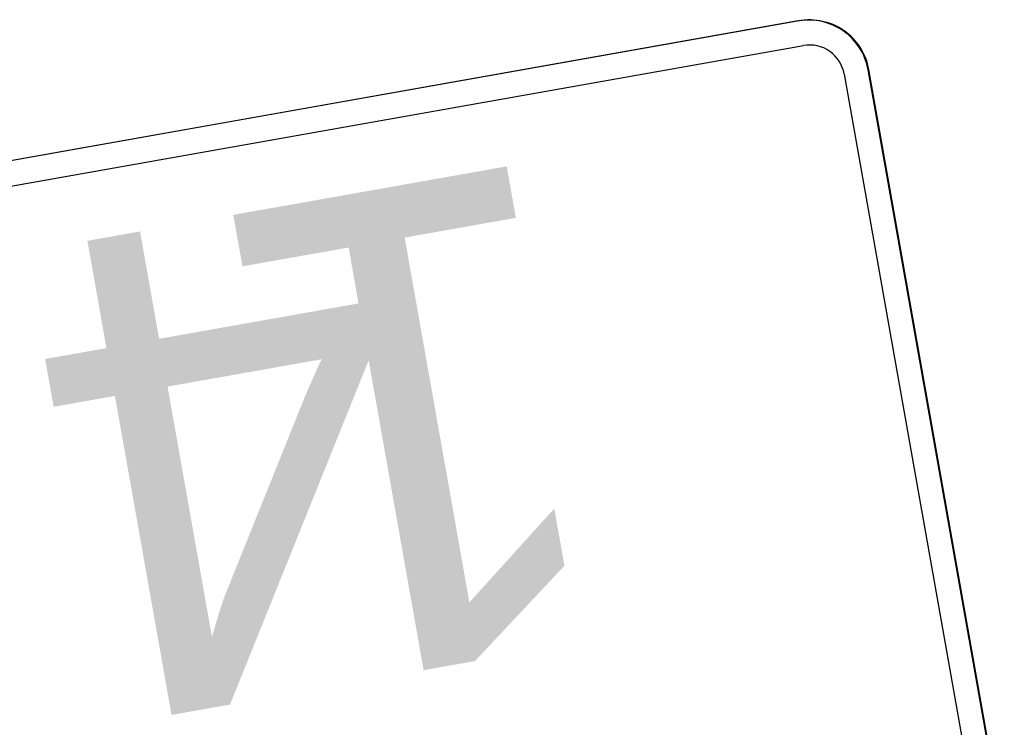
# Model space of a CAD drawing. Extents: x 1581789 to 1622364, y 1043167 to 1103486.
# Drawn here: x 1611863.76 to 1611876.17, y 1090939.69 to 1090948.5 of the extents above; entities that cross this region are included whole.
import ezdxf

# ---------------------------------------------------------------- set-up
doc = ezdxf.new("R2010")
doc.units = 0
doc.layers.add('RD_PD_ALT1_TX', color=7, linetype='Continuous')

msp = doc.modelspace()

# ---------------------------------------------------------------- linework, layer by layer
at = {"layer": 'RD_PD_ALT1_TX'}
for p, q in [((1611873.454, 1090948.483), (1611855.249, 1090945.254)), ((1611873.464, 1090948.484), (1611864.293, 1090946.858)), ((1611876.157, 1090937.537), (1611874.324, 1090947.875)), ((1611876.167, 1090937.539), (1611874.333, 1090947.877)), ((1611864.293, 1090946.858), (1611855.258, 1090945.255))]:
    msp.add_line(p, q, dxfattribs=at)
for points in [[(1611855.313, 1090944.948), (1611864.347, 1090946.55), (1611873.518, 1090948.177)], [(1611874.025, 1090947.822), (1611875.629, 1090938.783)]]:
    msp.add_lwpolyline(points, dxfattribs=at)
for centre, radius in [((1611873.595, 1090947.746), 0.75), ((1611873.585, 1090947.744), 0.75), ((1611873.595, 1090947.746), 0.437)]:
    msp.add_arc(centre, radius, 10.0578, 100.0581, dxfattribs=at)

# ---------------------------------------------------------------- texts
for s, p in [('1', (1611870.423, 1090946.778)), ('4', (1611867.996, 1090946.347))]:
    msp.add_text(s, height=6, rotation=190.058, dxfattribs=at).set_placement(p)

doc.saveas('drawing.dxf')
